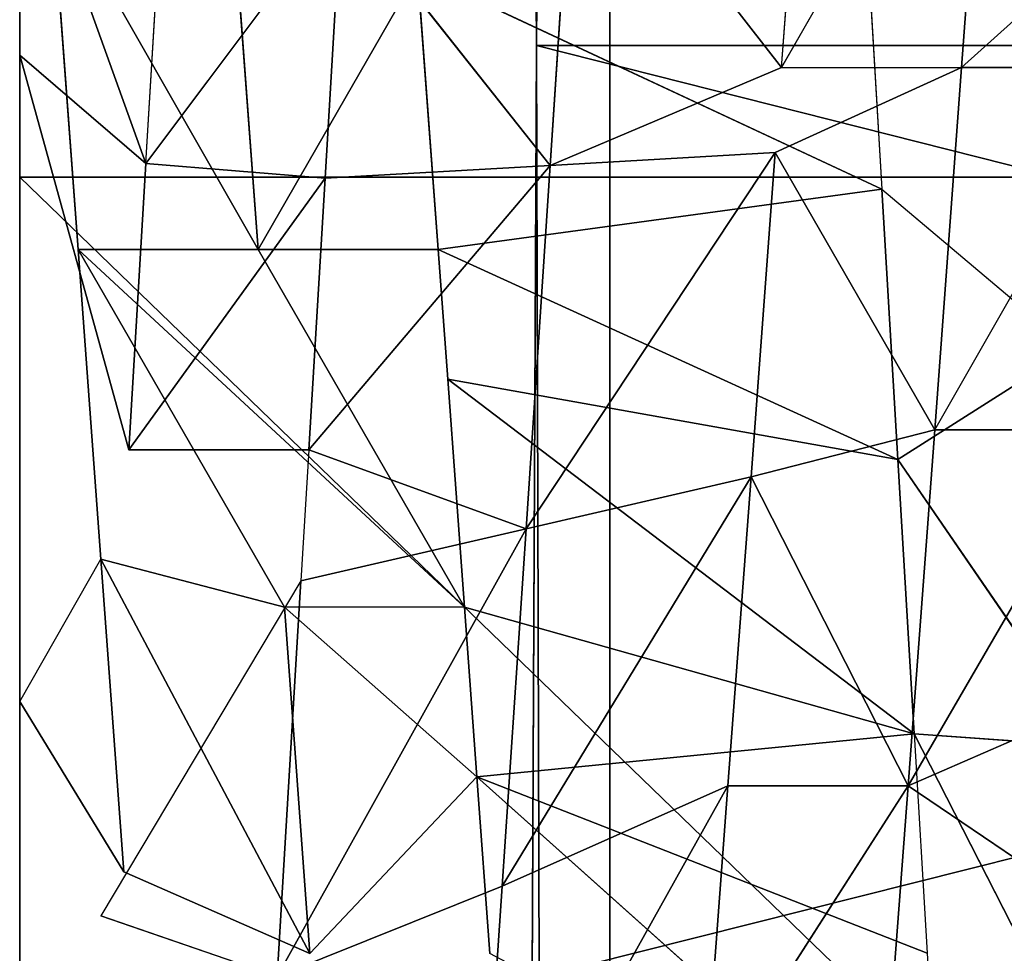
# Model space of a CAD drawing. Extents: x 143 to 263, y -61 to 82.
# Tile 210 of 656: x 152.816 to 153.294, y 71.792 to 72.245. Entities that reach past the tile are written whole.
import ezdxf

# ---------------------------------------------------------------- set-up
doc = ezdxf.new("R2010")
doc.units = 0
doc.header["$LTSCALE"] = 25.4
doc.layers.get('0').update_dxf_attribs({"color": 13, "linetype": 'CONTINUOUS'})

# ---------------------------------------------------------------- blocks, each defined once
blk = doc.blocks.new('ICE-BALL-8126_STL')
at = {"color": 41}
for p, q in [((10, -48.99556, 96.68291), (10, -50.79671, 96.68291)), ((10, -48.99556, 96.68291), (10, -50.79671, 96.68291)), ((10, -48.99556, 93.18291), (10, -50.79671, 93.18291)), ((10, -48.99556, 93.18291), (10, -50.79671, 93.18291)), ((10.06383, -50.04787, 93.77998), (10.06383, -51.04787, 93.77998)), ((10.06383, -50.04787, 93.77998), (10.06383, -51.04787, 93.77998)), ((10.01057, -50.59012, 93.36183), (9.92617, -50.49637, 93.36353)), ((10.18658, -50.60321, 93.37292), (10.01057, -50.50262, 93.36183)), ((10.01057, -50.59012, 93.36183), (10.01057, -50.50262, 93.36183)), ((10.35962, -50.61617, 93.40351), (10.18658, -50.51572, 93.37292)), ((10.35962, -50.61617, 93.40351), (10.18658, -50.51572, 93.37292)), ((10.18658, -50.60321, 93.37292), (10.18658, -50.51572, 93.37292)), ((10.33439, -50.6132, 96.85403), (10.52822, -50.51427, 96.81001)), ((10.20105, -50.62111, 96.87252), (10.34059, -50.52534, 96.85294)), ((10.20105, -50.62111, 96.87252), (10.34059, -50.52534, 96.85294)), ((10.32033, -50.52572, 93.3948), (10.35962, -50.61617, 93.40351)), ((10.34059, -50.52534, 96.85294), (10.33439, -50.6132, 96.85403)), ((10.34059, -50.52534, 96.85294), (10.33439, -50.6132, 96.85403)), ((10.06969, -50.62893, 96.88167), (10.14741, -50.5368, 96.87733)), ((10.20105, -50.62111, 96.87252), (10.14741, -50.5368, 96.87733)), ((10.20105, -50.62111, 96.87252), (10.14741, -50.5368, 96.87733)), ((10.35962, -50.61617, 93.40351), (10.41601, -50.53291, 93.41788)), ((10.01057, -50.59012, 93.36183), (9.83491, -50.57713, 93.3705)), ((10.01057, -50.59012, 93.36183), (9.83491, -50.57713, 93.3705)), ((10.01057, -50.67762, 93.36183), (9.83491, -50.57713, 93.3705)), ((10.18658, -50.60321, 93.37292), (10.01057, -50.59012, 93.36183)), ((10.18658, -50.60321, 93.37292), (10.01057, -50.59012, 93.36183)), ((10.05191, -50.68069, 93.36266), (10.01057, -50.59012, 93.36183)), ((10.01057, -50.67762, 93.36183), (10.01057, -50.59012, 93.36183)), ((10.05191, -50.68069, 93.36266), (10.18658, -50.60321, 93.37292)), ((10.05191, -50.68069, 93.36266), (10.18658, -50.60321, 93.37292)), ((10.18658, -50.60321, 93.37292), (10.35962, -50.61617, 93.40351)), ((10.2095, -50.69243, 93.37582), (10.18658, -50.60321, 93.37292)), ((10.18658, -50.60321, 93.37292), (10.35962, -50.61617, 93.40351)), ((10.2095, -50.69243, 93.37582), (10.18658, -50.60321, 93.37292)), ((10.55702, -50.60008, 96.80166), (10.35521, -50.82566, 96.46334)), ((10.55702, -50.60008, 96.80166), (10.35521, -50.82566, 96.46334)), ((10.44088, -50.60691, 96.83242), (10.55702, -50.60008, 96.80166)), ((10.33439, -50.6132, 96.85403), (10.44088, -50.60691, 96.83242)), ((10.44088, -50.60691, 96.83242), (10.35521, -50.82566, 96.46334)), ((10.44088, -50.60691, 96.83242), (10.35521, -50.82566, 96.46334)), ((10.33439, -50.6132, 96.85403), (10.16199, -50.83986, 96.49565)), ((10.33439, -50.6132, 96.85403), (10.16199, -50.83986, 96.49565)), ((10.20105, -50.62111, 96.87252), (10.33439, -50.6132, 96.85403)), ((10.20105, -50.62111, 96.87252), (10.33439, -50.6132, 96.85403)), ((10.33439, -50.6132, 96.85403), (10.2728, -50.83171, 96.48016)), ((10.33439, -50.6132, 96.85403), (10.2728, -50.83171, 96.48016)), ((10.35521, -50.82566, 96.46334), (10.33439, -50.6132, 96.85403)), ((10.35521, -50.82566, 96.46334), (10.33439, -50.6132, 96.85403)), ((10.2095, -50.69243, 93.37582), (10.35962, -50.61617, 93.40351)), ((10.2095, -50.69243, 93.37582), (10.35962, -50.61617, 93.40351)), ((10.52655, -50.62875, 93.45266), (10.35962, -50.61617, 93.40351)), ((10.35962, -50.70367, 93.40351), (10.35962, -50.61617, 93.40351)), ((10.35962, -50.61617, 93.40351), (10.51423, -50.71532, 93.44833)), ((10.35962, -50.61617, 93.40351), (10.51423, -50.71532, 93.44833)), ((10.52655, -50.62875, 93.45266), (10.35962, -50.61617, 93.40351)), ((10.35962, -50.70367, 93.40351), (10.35962, -50.61617, 93.40351)), ((10.06969, -50.62893, 96.88167), (10.20105, -50.62111, 96.87252)), ((10.06969, -50.62893, 96.88167), (10.20105, -50.62111, 96.87252)), ((10.20105, -50.62111, 96.87252), (10.09901, -50.84451, 96.5009)), ((10.20105, -50.62111, 96.87252), (10.09901, -50.84451, 96.5009)), ((10.20105, -50.62111, 96.87252), (10.16199, -50.83986, 96.49565)), ((10.20105, -50.62111, 96.87252), (10.16199, -50.83986, 96.49565)), ((9.95566, -50.63573, 96.88241), (10.06969, -50.62893, 96.88167)), ((10.06969, -50.62893, 96.88167), (9.96428, -50.85448, 96.50362)), ((10.06969, -50.62893, 96.88167), (9.96428, -50.85448, 96.50362)), ((10.09901, -50.84451, 96.5009), (10.06969, -50.62893, 96.88167)), ((10.09901, -50.84451, 96.5009), (10.06969, -50.62893, 96.88167)), ((10.01057, -50.67762, 93.36183), (9.89397, -50.66899, 93.36538)), ((10.01057, -50.67762, 93.36183), (10.05817, -50.79006, 93.17332)), ((10.2095, -50.69243, 93.37582), (10.05191, -50.68069, 93.36266)), ((10.2095, -50.69243, 93.37582), (10.05191, -50.68069, 93.36266)), ((10.23476, -50.8018, 93.18808), (10.05191, -50.68069, 93.36266)), ((10.23476, -50.8018, 93.18808), (10.05191, -50.68069, 93.36266)), ((10.05817, -50.79006, 93.17332), (10.05191, -50.68069, 93.36266)), ((10.35962, -50.70367, 93.40351), (10.2095, -50.69243, 93.37582)), ((10.35962, -50.70367, 93.40351), (10.2095, -50.69243, 93.37582)), ((10.40829, -50.8134, 93.22035), (10.2095, -50.69243, 93.37582)), ((10.40829, -50.8134, 93.22035), (10.2095, -50.69243, 93.37582)), ((10.23476, -50.8018, 93.18808), (10.2095, -50.69243, 93.37582)), ((10.23476, -50.8018, 93.18808), (10.2095, -50.69243, 93.37582)), ((10.51423, -50.71532, 93.44833), (10.35962, -50.70367, 93.40351)), ((10.51423, -50.71532, 93.44833), (10.35962, -50.70367, 93.40351)), ((10.57623, -50.82469, 93.26933), (10.35962, -50.70367, 93.40351)), ((10.40829, -50.8134, 93.22035), (10.35962, -50.70367, 93.40351)), ((10.57623, -50.82469, 93.26933), (10.35962, -50.70367, 93.40351)), ((10.40829, -50.8134, 93.22035), (10.35962, -50.70367, 93.40351)), ((0, -50.76105, 97.50685), (23, -50.76105, 97.50685)), ((10, -50.79671, 96.68291), (0, -50.76105, 97.50685)), ((10, -50.79671, 96.68291), (0, -50.76105, 97.50685)), ((0, -50.76105, 97.50685), (23, -50.76105, 97.50685)), ((23, -50.76105, 92.35897), (0, -50.76105, 92.35897)), ((23, -50.76105, 92.35897), (0, -50.76105, 92.35897)), ((10, -50.79671, 93.18291), (0, -50.76105, 92.35897)), ((10, -50.79671, 93.18291), (0, -50.76105, 92.35897)), ((10, -50.79671, 96.68291), (23, -50.76105, 97.50685)), ((10, -50.79671, 96.68291), (23, -50.76105, 97.50685)), ((10, -50.79671, 93.18291), (23, -50.76105, 92.35897)), ((10, -50.79671, 93.18291), (23, -50.76105, 92.35897)), ((10.05817, -50.79006, 93.17332), (9.88119, -50.77837, 93.17637)), ((10.05817, -50.79006, 93.17332), (9.88119, -50.77837, 93.17637)), ((9.9303, -50.89143, 92.98415), (10.05817, -50.79006, 93.17332)), ((9.9303, -50.89143, 92.98415), (10.05817, -50.79006, 93.17332)), ((10.05817, -50.79006, 93.17332), (10.23476, -50.8018, 93.18808)), ((10.1963, -50.90734, 92.99282), (10.05817, -50.79006, 93.17332)), ((10.05817, -50.79006, 93.17332), (10.23476, -50.8018, 93.18808)), ((10.1963, -50.90734, 92.99282), (10.05817, -50.79006, 93.17332)), ((10.06443, -50.89944, 92.98398), (10.05817, -50.79006, 93.17332)), ((10.06443, -50.89944, 92.98398), (10.05817, -50.79006, 93.17332)), ((10, -50.79671, 93.18291), (9.54699, -50.79876, 93.24256)), ((10, -50.79671, 93.18291), (9.54699, -50.79876, 93.24256)), ((9.5475, -50.79876, 96.6234), (10, -50.79671, 96.68291)), ((9.5475, -50.79876, 96.6234), (10, -50.79671, 96.68291)), ((10, -50.79671, 96.68291), (10.45463, -50.79878, 96.62283)), ((10.45332, -50.79876, 93.24265), (10, -50.79671, 93.18291)), ((10, -50.79671, 96.68291), (10.45463, -50.79878, 96.62283)), ((10.45332, -50.79876, 93.24265), (10, -50.79671, 93.18291)), ((10.1963, -50.90734, 92.99282), (10.23476, -50.8018, 93.18808)), ((10.1963, -50.90734, 92.99282), (10.23476, -50.8018, 93.18808)), ((10.40829, -50.8134, 93.22035), (10.23476, -50.8018, 93.18808)), ((10.26002, -50.91118, 93.00033), (10.23476, -50.8018, 93.18808)), ((10.23476, -50.8018, 93.18808), (10.45222, -50.92278, 93.03607)), ((10.23476, -50.8018, 93.18808), (10.45222, -50.92278, 93.03607)), ((10.40829, -50.8134, 93.22035), (10.23476, -50.8018, 93.18808)), ((10.26002, -50.91118, 93.00033), (10.23476, -50.8018, 93.18808)), ((10.40829, -50.8134, 93.22035), (10.45222, -50.92278, 93.03607)), ((10.40829, -50.8134, 93.22035), (10.45222, -50.92278, 93.03607)), ((10.35521, -50.82566, 96.46334), (10.44108, -50.81939, 96.44084)), ((10.2728, -50.83171, 96.48016), (10.35521, -50.82566, 96.46334)), ((10.35521, -50.82566, 96.46334), (10.2728, -50.91921, 96.48016)), ((10.35521, -50.82566, 96.46334), (10.44108, -50.90689, 96.44084)), ((10.2728, -50.83171, 96.48016), (10.09901, -50.93201, 96.5009)), ((10.16199, -50.83986, 96.49565), (10.2728, -50.83171, 96.48016)), ((10.2728, -50.83171, 96.48016), (10.2728, -50.91921, 96.48016)), ((10.09901, -50.84451, 96.5009), (10.16199, -50.83986, 96.49565)), ((9.96428, -50.85448, 96.50362), (10.09901, -50.84451, 96.5009)), ((9.96428, -50.85448, 96.50362), (10.09901, -50.84451, 96.5009)), ((10.09901, -50.93201, 96.5009), (10.09901, -50.84451, 96.5009)), ((10.09901, -50.93201, 96.5009), (9.96428, -50.85448, 96.50362)), ((10.09901, -50.93201, 96.5009), (9.96428, -50.85448, 96.50362)), ((9.9303, -50.89143, 92.98415), (10.06443, -50.89944, 92.98398)), ((10.05731, -50.98651, 92.98376), (9.9303, -50.89143, 92.98415)), ((9.9303, -50.89143, 92.98415), (10.06443, -50.89944, 92.98398)), ((10.05731, -50.98651, 92.98376), (10.06443, -50.89944, 92.98398)), ((10.05731, -50.98651, 92.98376), (10.06443, -50.89944, 92.98398)), ((10.06443, -50.89944, 92.98398), (10.1963, -50.90734, 92.99282)), ((10.1963, -50.99485, 92.99281), (10.06443, -50.89944, 92.98398)), ((10.1963, -50.99485, 92.99281), (10.06443, -50.89944, 92.98398)), ((10.06443, -50.89944, 92.98398), (10.1963, -50.90734, 92.99282)), ((10.1963, -50.90734, 92.99282), (10.1963, -50.99485, 92.99281)), ((10.1963, -50.90734, 92.99282), (10.26002, -50.91118, 93.00033)), ((10.24942, -51.00842, 96.4841), (10.44108, -50.90689, 96.44084)), ((10.24942, -51.00842, 96.4841), (10.44108, -50.90689, 96.44084)), ((10.2728, -50.91921, 96.48016), (10.44108, -50.90689, 96.44084)), ((10.2728, -50.91921, 96.48016), (10.44108, -50.90689, 96.44084)), ((10.40147, -50.99728, 96.45187), (10.44108, -50.90689, 96.44084)), ((10.26002, -50.91118, 93.00033), (10.42281, -51.0085, 93.0293)), ((10.26002, -50.91118, 93.00033), (10.45222, -50.92278, 93.03607)), ((10.26002, -50.91118, 93.00033), (10.45222, -50.92278, 93.03607)), ((10.09901, -51.01951, 96.5009), (10.2728, -50.91921, 96.48016)), ((10.09901, -51.01951, 96.5009), (10.2728, -50.91921, 96.48016)), ((10.24942, -51.00842, 96.4841), (10.2728, -50.91921, 96.48016)), ((10.24942, -51.00842, 96.4841), (10.2728, -50.91921, 96.48016)), ((10.45222, -50.92278, 93.03607), (10.42281, -51.0085, 93.0293)), ((9.92283, -50.94506, 96.50213), (10.09901, -50.93201, 96.5009)), ((9.92283, -50.94506, 96.50213), (10.09901, -50.93201, 96.5009)), ((10.09901, -51.01951, 96.5009), (10.09901, -50.93201, 96.5009)), ((10.09901, -51.01951, 96.5009), (10.09901, -50.93201, 96.5009)), ((10.05731, -50.98651, 92.98376), (9.93425, -50.97916, 92.98402)), ((10.05731, -50.98651, 92.98376), (9.88704, -51.04787, 93.11108)), ((10.05731, -50.98651, 92.98376), (9.88704, -51.04787, 93.11108)), ((10.05731, -50.98651, 92.98376), (10.00454, -51.04787, 93.09463)), ((10.05731, -50.98651, 92.98376), (10.00454, -51.04787, 93.09463)), ((10.1963, -50.99485, 92.99281), (10.05731, -50.98651, 92.98376)), ((10.1963, -50.99485, 92.99281), (10.05731, -50.98651, 92.98376)), ((10.1963, -50.99485, 92.99281), (10.00454, -51.04787, 93.09463)), ((10.24942, -51.00842, 96.4841), (10.40147, -50.99728, 96.45187)), ((10.24942, -51.00842, 96.4841), (10.40147, -50.99728, 96.45187)), ((10.31869, -51.04787, 96.54816), (10.40147, -50.99728, 96.45187)), ((10.09901, -51.01951, 96.5009), (10.24942, -51.00842, 96.4841)), ((10.31869, -51.04787, 96.54816), (10.24942, -51.00842, 96.4841)), ((9.92283, -51.03257, 96.50213), (10.09901, -51.01951, 96.5009)), ((10.06383, -51.04787, 93.77998), (9.03345, -51.04787, 94.30116)), ((10.06383, -51.04787, 93.77998), (9.03345, -51.04787, 94.30116)), ((9.88704, -51.04787, 93.11108), (10.00454, -51.04787, 93.09463)), ((9.88704, -51.04787, 93.11108), (10.00454, -51.04787, 93.09463)), ((10.31869, -51.04787, 96.54816), (9.93281, -51.04787, 96.53056)), ((9.93617, -51.04787, 96.08585), (10.96655, -51.04787, 95.56466)), ((9.93617, -51.04787, 96.08585), (10.96655, -51.04787, 95.56466)), ((10.00454, -51.04787, 93.09463), (10.24111, -51.04787, 93.08459)), ((11.03039, -51.04787, 94.41172), (10.06383, -51.04787, 93.77998)), ((11.03039, -51.04787, 94.41172), (10.06383, -51.04787, 93.77998)), ((10.24111, -51.04787, 93.08459), (10.73671, -51.04787, 93.16396)), ((10.53708, -51.04787, 96.51606), (10.31869, -51.04787, 96.54816))]:
    blk.add_line(p, q, dxfattribs=at)
mesh = blk.add_polyface(dxfattribs=at)
corners = [(9.54699, -50.79876, 93.24256), (10, -48.99556, 93.18291), (9.54699, -48.99769, 93.24256), (10, -50.79671, 93.18291)]
mesh.append_faces([[corners[k] for k in face] for face in [(0, 1, 2), (1, 0, 3)]], dxfattribs={"vtx0": -1, "color": 41})
mesh = blk.add_polyface(dxfattribs=at)
corners = [(10, -48.99556, 96.68291), (9.5475, -50.79876, 96.6234), (9.5475, -48.99769, 96.6234), (10, -50.79671, 96.68291)]
mesh.append_faces([[corners[k] for k in face] for face in [(0, 1, 2), (1, 0, 3)]], dxfattribs={"vtx0": -1, "color": 41})
mesh = blk.add_polyface(dxfattribs=at)
corners = [(10.45463, -48.99771, 96.62283), (10, -50.79671, 96.68291), (10, -48.99556, 96.68291), (10.45463, -50.79878, 96.62283)]
mesh.append_faces([[corners[k] for k in face] for face in [(0, 1, 2), (1, 0, 3)]], dxfattribs={"vtx0": -1, "color": 41})
mesh = blk.add_polyface(dxfattribs=at)
corners = [(10.45332, -50.79876, 93.24265), (10, -48.99556, 93.18291), (10, -50.79671, 93.18291), (10.45332, -48.9977, 93.24265)]
mesh.append_faces([[corners[k] for k in face] for face in [(0, 1, 2), (1, 0, 3)]], dxfattribs={"vtx0": -1, "color": 41})
mesh = blk.add_polyface(dxfattribs=at)
corners = [(10.06383, -50.04787, 93.77998), (9.03345, -51.04787, 94.30116), (9.03345, -50.04787, 94.30116), (10.06383, -51.04787, 93.77998)]
mesh.append_faces([[corners[k] for k in face] for face in [(0, 1, 2), (1, 0, 3)]], dxfattribs={"vtx0": -1, "color": 41})
mesh = blk.add_polyface(dxfattribs=at)
corners = [(10.96655, -51.04787, 95.56466), (9.93617, -50.04787, 96.08585), (9.93617, -51.04787, 96.08585), (10.96655, -50.04787, 95.56466)]
mesh.append_faces([[corners[k] for k in face] for face in [(0, 1, 2), (1, 0, 3)]], dxfattribs={"vtx0": -1, "color": 41})
mesh = blk.add_polyface(dxfattribs=at)
corners = [(11.03039, -50.04787, 94.41172), (10.06383, -51.04787, 93.77998), (10.06383, -50.04787, 93.77998), (11.03039, -51.04787, 94.41172)]
mesh.append_faces([[corners[k] for k in face] for face in [(0, 1, 2), (1, 0, 3)]], dxfattribs={"vtx0": -1, "color": 41})
mesh = blk.add_polyface(dxfattribs=at)
corners = [(23, -50.23174, 102.62744), (0, -50.76105, 97.50685), (23, -50.76105, 97.50685), (0, -50.23174, 102.62744)]
mesh.append_faces([[corners[k] for k in face] for face in [(0, 1, 2), (1, 0, 3)]], dxfattribs={"vtx0": -1, "color": 41})
mesh = blk.add_polyface(dxfattribs=at)
corners = [(23, -50.76105, 92.35897), (0, -50.23174, 87.23838), (23, -50.23174, 87.23838), (0, -50.76105, 92.35897)]
mesh.append_faces([[corners[k] for k in face] for face in [(0, 1, 2), (1, 0, 3)]], dxfattribs={"vtx0": -1, "color": 41})
mesh = blk.add_polyface(dxfattribs=at)
corners = [(10.01057, -50.59012, 93.36183), (9.92617, -50.49637, 93.36353), (9.83491, -50.57713, 93.3705)]
mesh.append_faces([[corners[k] for k in face] for face in [(0, 1, 2)]], dxfattribs={"color": 41})
mesh = blk.add_polyface(dxfattribs=at)
corners = [(10.18658, -50.60321, 93.37292), (10.01057, -50.50262, 93.36183), (10.01057, -50.59012, 93.36183)]
mesh.append_faces([[corners[k] for k in face] for face in [(0, 1, 2)]], dxfattribs={"color": 41})
mesh = blk.add_polyface(dxfattribs=at)
corners = [(10.35962, -50.61617, 93.40351), (10.32033, -50.52572, 93.3948), (10.18658, -50.51572, 93.37292)]
mesh.append_faces([[corners[k] for k in face] for face in [(0, 1, 2)]], dxfattribs={"color": 41})
mesh = blk.add_polyface(dxfattribs=at)
corners = [(10.35962, -50.61617, 93.40351), (10.18658, -50.51572, 93.37292), (10.18658, -50.60321, 93.37292)]
mesh.append_faces([[corners[k] for k in face] for face in [(0, 1, 2)]], dxfattribs={"color": 41})
mesh = blk.add_polyface(dxfattribs=at)
corners = [(10.52822, -50.51427, 96.81001), (10.33439, -50.6132, 96.85403), (10.34059, -50.52534, 96.85294)]
mesh.append_faces([[corners[k] for k in face] for face in [(0, 1, 2)]], dxfattribs={"color": 41})
mesh = blk.add_polyface(dxfattribs=at)
corners = [(10.34059, -50.52534, 96.85294), (10.20105, -50.62111, 96.87252), (10.14741, -50.5368, 96.87733)]
mesh.append_faces([[corners[k] for k in face] for face in [(0, 1, 2)]], dxfattribs={"color": 41})
mesh = blk.add_polyface(dxfattribs=at)
corners = [(10.34059, -50.52534, 96.85294), (10.33439, -50.6132, 96.85403), (10.20105, -50.62111, 96.87252)]
mesh.append_faces([[corners[k] for k in face] for face in [(0, 1, 2)]], dxfattribs={"color": 41})
mesh = blk.add_polyface(dxfattribs=at)
corners = [(10.20105, -50.62111, 96.87252), (10.06969, -50.62893, 96.88167), (10.14741, -50.5368, 96.87733)]
mesh.append_faces([[corners[k] for k in face] for face in [(0, 1, 2)]], dxfattribs={"color": 41})
mesh = blk.add_polyface(dxfattribs=at)
corners = [(10.52655, -50.62875, 93.45266), (10.41601, -50.53291, 93.41788), (10.35962, -50.61617, 93.40351)]
mesh.append_faces([[corners[k] for k in face] for face in [(0, 1, 2)]], dxfattribs={"color": 41})
mesh = blk.add_polyface(dxfattribs=at)
corners = [(10.01057, -50.59012, 93.36183), (9.83491, -50.57713, 93.3705), (10.01057, -50.67762, 93.36183)]
mesh.append_faces([[corners[k] for k in face] for face in [(0, 1, 2)]], dxfattribs={"color": 41})
mesh = blk.add_polyface(dxfattribs=at)
corners = [(10.18658, -50.60321, 93.37292), (10.01057, -50.59012, 93.36183), (10.05191, -50.68069, 93.36266)]
mesh.append_faces([[corners[k] for k in face] for face in [(0, 1, 2)]], dxfattribs={"color": 41})
mesh = blk.add_polyface(dxfattribs=at)
corners = [(10.2095, -50.69243, 93.37582), (10.18658, -50.60321, 93.37292), (10.05191, -50.68069, 93.36266)]
mesh.append_faces([[corners[k] for k in face] for face in [(0, 1, 2)]], dxfattribs={"color": 41})
mesh = blk.add_polyface(dxfattribs=at)
corners = [(10.35962, -50.61617, 93.40351), (10.18658, -50.60321, 93.37292), (10.2095, -50.69243, 93.37582)]
mesh.append_faces([[corners[k] for k in face] for face in [(0, 1, 2)]], dxfattribs={"color": 41})
mesh = blk.add_polyface(dxfattribs=at)
corners = [(10.55702, -50.60008, 96.80166), (10.44108, -50.81939, 96.44084), (10.35521, -50.82566, 96.46334)]
mesh.append_faces([[corners[k] for k in face] for face in [(0, 1, 2)]], dxfattribs={"color": 41})
mesh = blk.add_polyface(dxfattribs=at)
corners = [(10.44088, -50.60691, 96.83242), (10.55702, -50.60008, 96.80166), (10.35521, -50.82566, 96.46334)]
mesh.append_faces([[corners[k] for k in face] for face in [(0, 1, 2)]], dxfattribs={"color": 41})
mesh = blk.add_polyface(dxfattribs=at)
corners = [(10.33439, -50.6132, 96.85403), (10.44088, -50.60691, 96.83242), (10.35521, -50.82566, 96.46334)]
mesh.append_faces([[corners[k] for k in face] for face in [(0, 1, 2)]], dxfattribs={"color": 41})
mesh = blk.add_polyface(dxfattribs=at)
corners = [(10.33439, -50.6132, 96.85403), (10.2728, -50.83171, 96.48016), (10.16199, -50.83986, 96.49565)]
mesh.append_faces([[corners[k] for k in face] for face in [(0, 1, 2)]], dxfattribs={"color": 41})
mesh = blk.add_polyface(dxfattribs=at)
corners = [(10.20105, -50.62111, 96.87252), (10.33439, -50.6132, 96.85403), (10.16199, -50.83986, 96.49565)]
mesh.append_faces([[corners[k] for k in face] for face in [(0, 1, 2)]], dxfattribs={"color": 41})
mesh = blk.add_polyface(dxfattribs=at)
corners = [(10.33439, -50.6132, 96.85403), (10.35521, -50.82566, 96.46334), (10.2728, -50.83171, 96.48016)]
mesh.append_faces([[corners[k] for k in face] for face in [(0, 1, 2)]], dxfattribs={"color": 41})
mesh = blk.add_polyface(dxfattribs=at)
corners = [(10.35962, -50.61617, 93.40351), (10.2095, -50.69243, 93.37582), (10.35962, -50.70367, 93.40351)]
mesh.append_faces([[corners[k] for k in face] for face in [(0, 1, 2)]], dxfattribs={"color": 41})
mesh = blk.add_polyface(dxfattribs=at)
corners = [(10.51423, -50.71532, 93.44833), (10.35962, -50.61617, 93.40351), (10.35962, -50.70367, 93.40351)]
mesh.append_faces([[corners[k] for k in face] for face in [(0, 1, 2)]], dxfattribs={"color": 41})
mesh = blk.add_polyface(dxfattribs=at)
corners = [(10.52655, -50.62875, 93.45266), (10.35962, -50.61617, 93.40351), (10.51423, -50.71532, 93.44833)]
mesh.append_faces([[corners[k] for k in face] for face in [(0, 1, 2)]], dxfattribs={"color": 41})
mesh = blk.add_polyface(dxfattribs=at)
corners = [(10.06969, -50.62893, 96.88167), (10.20105, -50.62111, 96.87252), (10.09901, -50.84451, 96.5009)]
mesh.append_faces([[corners[k] for k in face] for face in [(0, 1, 2)]], dxfattribs={"color": 41})
mesh = blk.add_polyface(dxfattribs=at)
corners = [(10.20105, -50.62111, 96.87252), (10.16199, -50.83986, 96.49565), (10.09901, -50.84451, 96.5009)]
mesh.append_faces([[corners[k] for k in face] for face in [(0, 1, 2)]], dxfattribs={"color": 41})
mesh = blk.add_polyface(dxfattribs=at)
corners = [(9.95566, -50.63573, 96.88241), (10.06969, -50.62893, 96.88167), (9.96428, -50.85448, 96.50362)]
mesh.append_faces([[corners[k] for k in face] for face in [(0, 1, 2)]], dxfattribs={"color": 41})
mesh = blk.add_polyface(dxfattribs=at)
corners = [(10.06969, -50.62893, 96.88167), (10.09901, -50.84451, 96.5009), (9.96428, -50.85448, 96.50362)]
mesh.append_faces([[corners[k] for k in face] for face in [(0, 1, 2)]], dxfattribs={"color": 41})
mesh = blk.add_polyface(dxfattribs=at)
corners = [(10.01057, -50.67762, 93.36183), (9.88119, -50.77837, 93.17637), (10.05817, -50.79006, 93.17332), (9.89397, -50.66899, 93.36538)]
mesh.append_faces([[corners[k] for k in face] for face in [(0, 1, 2), (1, 0, 3)]], dxfattribs={"vtx0": -1, "color": 41})
mesh = blk.add_polyface(dxfattribs=at)
corners = [(10.2095, -50.69243, 93.37582), (10.05191, -50.68069, 93.36266), (10.23476, -50.8018, 93.18808)]
mesh.append_faces([[corners[k] for k in face] for face in [(0, 1, 2)]], dxfattribs={"color": 41})
mesh = blk.add_polyface(dxfattribs=at)
corners = [(10.05191, -50.68069, 93.36266), (10.05817, -50.79006, 93.17332), (10.23476, -50.8018, 93.18808)]
mesh.append_faces([[corners[k] for k in face] for face in [(0, 1, 2)]], dxfattribs={"color": 41})
mesh = blk.add_polyface(dxfattribs=at)
corners = [(10.35962, -50.70367, 93.40351), (10.2095, -50.69243, 93.37582), (10.40829, -50.8134, 93.22035)]
mesh.append_faces([[corners[k] for k in face] for face in [(0, 1, 2)]], dxfattribs={"color": 41})
mesh = blk.add_polyface(dxfattribs=at)
corners = [(10.2095, -50.69243, 93.37582), (10.23476, -50.8018, 93.18808), (10.40829, -50.8134, 93.22035)]
mesh.append_faces([[corners[k] for k in face] for face in [(0, 1, 2)]], dxfattribs={"color": 41})
mesh = blk.add_polyface(dxfattribs=at)
corners = [(10.51423, -50.71532, 93.44833), (10.35962, -50.70367, 93.40351), (10.57623, -50.82469, 93.26933)]
mesh.append_faces([[corners[k] for k in face] for face in [(0, 1, 2)]], dxfattribs={"color": 41})
mesh = blk.add_polyface(dxfattribs=at)
corners = [(10.57623, -50.82469, 93.26933), (10.40829, -50.8134, 93.22035), (10.45222, -50.92278, 93.03607), (10.35962, -50.70367, 93.40351)]
mesh.append_faces([[corners[k] for k in face] for face in [(0, 1, 2), (1, 0, 3)]], dxfattribs={"vtx0": -1, "color": 41})
mesh = blk.add_polyface(dxfattribs=at)
corners = [(0, -50.76105, 97.50685), (9.5475, -50.79876, 96.6234), (10, -50.79671, 96.68291)]
mesh.append_faces([[corners[k] for k in face] for face in [(0, 1, 2)]], dxfattribs={"color": 41})
mesh = blk.add_polyface(dxfattribs=at)
corners = [(0, -50.76105, 97.50685), (10, -50.79671, 96.68291), (23, -50.76105, 97.50685)]
mesh.append_faces([[corners[k] for k in face] for face in [(0, 1, 2)]], dxfattribs={"color": 41})
mesh = blk.add_polyface(dxfattribs=at)
corners = [(10, -50.79671, 93.18291), (0, -50.76105, 92.35897), (23, -50.76105, 92.35897)]
mesh.append_faces([[corners[k] for k in face] for face in [(0, 1, 2)]], dxfattribs={"color": 41})
mesh = blk.add_polyface(dxfattribs=at)
corners = [(9.54699, -50.79876, 93.24256), (0, -50.76105, 92.35897), (10, -50.79671, 93.18291)]
mesh.append_faces([[corners[k] for k in face] for face in [(0, 1, 2)]], dxfattribs={"color": 41})
mesh = blk.add_polyface(dxfattribs=at)
corners = [(23, -50.76105, 97.50685), (10, -50.79671, 96.68291), (10.45463, -50.79878, 96.62283)]
mesh.append_faces([[corners[k] for k in face] for face in [(0, 1, 2)]], dxfattribs={"color": 41})
mesh = blk.add_polyface(dxfattribs=at)
corners = [(10.45332, -50.79876, 93.24265), (10, -50.79671, 93.18291), (23, -50.76105, 92.35897)]
mesh.append_faces([[corners[k] for k in face] for face in [(0, 1, 2)]], dxfattribs={"color": 41})
mesh = blk.add_polyface(dxfattribs=at)
corners = [(9.88119, -50.77837, 93.17637), (9.9303, -50.89143, 92.98415), (10.05817, -50.79006, 93.17332)]
mesh.append_faces([[corners[k] for k in face] for face in [(0, 1, 2)]], dxfattribs={"color": 41})
mesh = blk.add_polyface(dxfattribs=at)
corners = [(10.05817, -50.79006, 93.17332), (9.9303, -50.89143, 92.98415), (10.06443, -50.89944, 92.98398)]
mesh.append_faces([[corners[k] for k in face] for face in [(0, 1, 2)]], dxfattribs={"color": 41})
mesh = blk.add_polyface(dxfattribs=at)
corners = [(10.23476, -50.8018, 93.18808), (10.05817, -50.79006, 93.17332), (10.1963, -50.90734, 92.99282)]
mesh.append_faces([[corners[k] for k in face] for face in [(0, 1, 2)]], dxfattribs={"color": 41})
mesh = blk.add_polyface(dxfattribs=at)
corners = [(10.05817, -50.79006, 93.17332), (10.06443, -50.89944, 92.98398), (10.1963, -50.90734, 92.99282)]
mesh.append_faces([[corners[k] for k in face] for face in [(0, 1, 2)]], dxfattribs={"color": 41})
mesh = blk.add_polyface(dxfattribs=at)
corners = [(10.23476, -50.8018, 93.18808), (10.1963, -50.90734, 92.99282), (10.26002, -50.91118, 93.00033)]
mesh.append_faces([[corners[k] for k in face] for face in [(0, 1, 2)]], dxfattribs={"color": 41})
mesh = blk.add_polyface(dxfattribs=at)
corners = [(10.23476, -50.8018, 93.18808), (10.26002, -50.91118, 93.00033), (10.45222, -50.92278, 93.03607)]
mesh.append_faces([[corners[k] for k in face] for face in [(0, 1, 2)]], dxfattribs={"color": 41})
mesh = blk.add_polyface(dxfattribs=at)
corners = [(10.40829, -50.8134, 93.22035), (10.23476, -50.8018, 93.18808), (10.45222, -50.92278, 93.03607)]
mesh.append_faces([[corners[k] for k in face] for face in [(0, 1, 2)]], dxfattribs={"color": 41})
mesh = blk.add_polyface(dxfattribs=at)
corners = [(10.44108, -50.90689, 96.44084), (10.2728, -50.91921, 96.48016), (10.35521, -50.82566, 96.46334)]
mesh.append_faces([[corners[k] for k in face] for face in [(0, 1, 2)]], dxfattribs={"color": 41})
mesh = blk.add_polyface(dxfattribs=at)
corners = [(10.2728, -50.83171, 96.48016), (10.09901, -51.01951, 96.5009), (10.09901, -50.93201, 96.5009), (10.2728, -50.91921, 96.48016)]
mesh.append_faces([[corners[k] for k in face] for face in [(0, 1, 2), (1, 0, 3)]], dxfattribs={"vtx0": -1, "color": 41})
mesh = blk.add_polyface(dxfattribs=at)
corners = [(10.09901, -50.93201, 96.5009), (9.96428, -50.85448, 96.50362), (10.09901, -50.84451, 96.5009)]
mesh.append_faces([[corners[k] for k in face] for face in [(0, 1, 2)]], dxfattribs={"color": 41})
mesh = blk.add_polyface(dxfattribs=at)
corners = [(10.09901, -50.93201, 96.5009), (9.92283, -50.94506, 96.50213), (9.96428, -50.85448, 96.50362)]
mesh.append_faces([[corners[k] for k in face] for face in [(0, 1, 2)]], dxfattribs={"color": 41})
mesh = blk.add_polyface(dxfattribs=at)
corners = [(10.06443, -50.89944, 92.98398), (9.9303, -50.89143, 92.98415), (10.05731, -50.98651, 92.98376)]
mesh.append_faces([[corners[k] for k in face] for face in [(0, 1, 2)]], dxfattribs={"color": 41})
mesh = blk.add_polyface(dxfattribs=at)
corners = [(10.1963, -50.99485, 92.99281), (10.06443, -50.89944, 92.98398), (10.05731, -50.98651, 92.98376)]
mesh.append_faces([[corners[k] for k in face] for face in [(0, 1, 2)]], dxfattribs={"color": 41})
mesh = blk.add_polyface(dxfattribs=at)
corners = [(10.1963, -50.90734, 92.99282), (10.06443, -50.89944, 92.98398), (10.1963, -50.99485, 92.99281)]
mesh.append_faces([[corners[k] for k in face] for face in [(0, 1, 2)]], dxfattribs={"color": 41})
mesh = blk.add_polyface(dxfattribs=at)
corners = [(10.44108, -50.90689, 96.44084), (10.24942, -51.00842, 96.4841), (10.2728, -50.91921, 96.48016)]
mesh.append_faces([[corners[k] for k in face] for face in [(0, 1, 2)]], dxfattribs={"color": 41})
mesh = blk.add_polyface(dxfattribs=at)
corners = [(10.44108, -50.90689, 96.44084), (10.40147, -50.99728, 96.45187), (10.24942, -51.00842, 96.4841)]
mesh.append_faces([[corners[k] for k in face] for face in [(0, 1, 2)]], dxfattribs={"color": 41})
mesh = blk.add_polyface(dxfattribs=at)
corners = [(10.45222, -50.92278, 93.03607), (10.26002, -50.91118, 93.00033), (10.42281, -51.0085, 93.0293)]
mesh.append_faces([[corners[k] for k in face] for face in [(0, 1, 2)]], dxfattribs={"color": 41})
mesh = blk.add_polyface(dxfattribs=at)
corners = [(10.2728, -50.91921, 96.48016), (10.24942, -51.00842, 96.4841), (10.09901, -51.01951, 96.5009)]
mesh.append_faces([[corners[k] for k in face] for face in [(0, 1, 2)]], dxfattribs={"color": 41})
mesh = blk.add_polyface(dxfattribs=at)
corners = [(10.09901, -50.93201, 96.5009), (9.92283, -51.03257, 96.50213), (9.92283, -50.94506, 96.50213), (10.09901, -51.01951, 96.5009)]
mesh.append_faces([[corners[k] for k in face] for face in [(0, 1, 2), (1, 0, 3)]], dxfattribs={"vtx0": -1, "color": 41})
mesh = blk.add_polyface(dxfattribs=at)
corners = [(9.88704, -51.04787, 93.11108), (10.05731, -50.98651, 92.98376), (9.93425, -50.97916, 92.98402)]
mesh.append_faces([[corners[k] for k in face] for face in [(0, 1, 2)]], dxfattribs={"color": 41})
mesh = blk.add_polyface(dxfattribs=at)
corners = [(9.88704, -51.04787, 93.11108), (10.00454, -51.04787, 93.09463), (10.05731, -50.98651, 92.98376)]
mesh.append_faces([[corners[k] for k in face] for face in [(0, 1, 2)]], dxfattribs={"color": 41})
mesh = blk.add_polyface(dxfattribs=at)
corners = [(10.00454, -51.04787, 93.09463), (10.1963, -50.99485, 92.99281), (10.05731, -50.98651, 92.98376)]
mesh.append_faces([[corners[k] for k in face] for face in [(0, 1, 2)]], dxfattribs={"color": 41})
mesh = blk.add_polyface(dxfattribs=at)
corners = [(10.31869, -51.04787, 96.54816), (10.24942, -51.00842, 96.4841), (10.40147, -50.99728, 96.45187)]
mesh.append_faces([[corners[k] for k in face] for face in [(0, 1, 2)]], dxfattribs={"color": 41})
mesh = blk.add_polyface(dxfattribs=at)
corners = [(10.00454, -51.04787, 93.09463), (10.73671, -51.04787, 93.16396), (10.24111, -51.04787, 93.08459), (9.88704, -51.04787, 93.11108), (9.85978, -51.04787, 93.11601), (9.74275, -51.04787, 93.14207), (9.62849, -51.04787, 93.17545), (10.95914, -51.04787, 93.24769), (9.51706, -51.04787, 93.21596), (9.40855, -51.04787, 93.26353), (11.06686, -51.04787, 93.30064), (9.30308, -51.04787, 93.31813), (11.17577, -51.04787, 93.37725), (9.28089, -51.04787, 93.33073), (9.18429, -51.04787, 93.39061), (11.37664, -51.04787, 93.55184), (9.0928, -51.04787, 93.45617), (9.00647, -51.04787, 93.52741), (8.92535, -51.04787, 93.60422), (11.55188, -51.04787, 93.75216), (8.84955, -51.04787, 93.68649), (8.81047, -51.04787, 93.73368), (8.75984, -51.04787, 93.80064), (10.06383, -51.04787, 93.77998), (9.03345, -51.04787, 94.30116), (8.74307, -51.04787, 93.82449), (8.68256, -51.04787, 93.91898), (8.62888, -51.04787, 94.01697), (8.58204, -51.04787, 94.11833), (8.54153, -51.04787, 94.22469), (8.50887, -51.04787, 94.33233), (8.96961, -51.04787, 95.4541), (8.48378, -51.04787, 94.44147), (8.46623, -51.04787, 94.55196), (8.45851, -51.04787, 94.62923), (8.44103, -51.04787, 94.73797), (8.43122, -51.04787, 94.84727), (8.42911, -51.04787, 94.90661), (8.46015, -51.04787, 95.24477), (8.64857, -51.04787, 95.73418), (9.93617, -51.04787, 96.08585), (8.74688, -51.04787, 95.88058), (8.85887, -51.04787, 96.01283), (9.25859, -51.04787, 96.31808), (11.29242, -51.04787, 96.1339), (11.20028, -51.04787, 96.20789), (11.14646, -51.04787, 96.24672), (11.04824, -51.04787, 96.31018), (10.94612, -51.04787, 96.36708), (9.71774, -51.04787, 96.47846), (10.88885, -51.04787, 96.3953), (10.84018, -51.04787, 96.41733), (10.73133, -51.04787, 96.46044), (10.64391, -51.04787, 96.48878), (9.93281, -51.04787, 96.53056), (10.53708, -51.04787, 96.51606), (10.31869, -51.04787, 96.54816), (11.6982, -51.04787, 93.97447), (11.03039, -51.04787, 94.41172), (11.81289, -51.04787, 94.21464), (11.90485, -51.04787, 94.51572), (10.96655, -51.04787, 95.56466), (11.91504, -51.04787, 94.63438), (11.91814, -51.04787, 94.74412), (11.91663, -51.04787, 94.82316), (11.91441, -51.04787, 94.86743), (11.90305, -51.04787, 94.99033), (11.88423, -51.04787, 95.11085), (11.85754, -51.04787, 95.22902), (11.81909, -51.04787, 95.35651), (11.7776, -51.04787, 95.46585), (11.72903, -51.04787, 95.5723), (11.56184, -51.04787, 95.84492)]
mesh.append_faces([[corners[k] for k in face] for face in [(0, 1, 2), (55, 54, 56)]], dxfattribs={"vtx0": -1, "color": 41})
mesh.append_faces([[corners[k] for k in face] for face in [(1, 6, 7), (7, 9, 10), (10, 11, 12), (12, 14, 15), (15, 18, 19), (23, 22, 24), (24, 30, 31), (31, 39, 40), (44, 43, 45), (45, 43, 46), (46, 43, 47), (47, 43, 48), (48, 49, 50), (50, 49, 51), (51, 49, 52), (52, 49, 53), (53, 54, 55), (57, 58, 59), (59, 58, 60), (60, 61, 62), (62, 61, 63), (63, 61, 64), (64, 61, 65), (65, 61, 66), (66, 61, 67), (67, 61, 68), (68, 61, 69), (69, 61, 70), (70, 61, 71), (71, 40, 72), (72, 40, 44)]], dxfattribs={"vtx0": -1, "vtx1": -1, "color": 41})
mesh.append_faces([[corners[k] for k in face] for face in [(19, 22, 23), (40, 43, 44)]], dxfattribs={"vtx0": -1, "vtx1": -1, "vtx2": -1, "color": 41})
mesh.append_faces([[corners[k] for k in face] for face in [(1, 0, 3), (1, 3, 4), (1, 4, 5), (1, 5, 6), (7, 6, 8), (7, 8, 9), (10, 9, 11), (12, 11, 13), (12, 13, 14), (15, 14, 16), (15, 16, 17), (15, 17, 18), (19, 18, 20), (19, 20, 21), (19, 21, 22), (24, 22, 25), (24, 25, 26), (24, 26, 27), (24, 27, 28), (24, 28, 29), (24, 29, 30), (31, 30, 32), (31, 32, 33), (31, 33, 34), (31, 34, 35), (31, 35, 36), (31, 36, 37), (31, 37, 38), (31, 38, 39), (40, 39, 41), (40, 41, 42), (40, 42, 43), (48, 43, 49), (53, 49, 54), (23, 57, 19), (57, 23, 58), (60, 58, 61), (71, 61, 40)]], dxfattribs={"vtx0": -1, "vtx2": -1, "color": 41})

msp = doc.modelspace()

# ---------------------------------------------------------------- block references
at = {"color": 0, "rotation": 270}
msp.add_blockref('ICE-BALL-8126_STL', (203.86356, 82.23263), dxfattribs=at)

doc.saveas('drawing.dxf')
